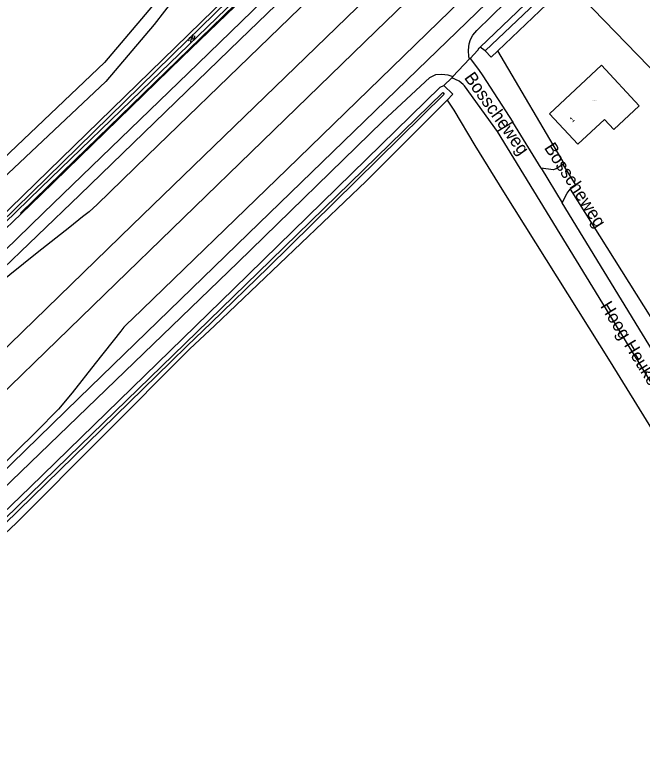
# Model space of a CAD drawing. Extents: x 137999 to 141000, y 397500 to 400501.
# Drawn here: x 139133.7 to 139256.8, y 399517.7 to 399661.4 of the extents above; entities that cross this region are included whole.
import ezdxf

# ---------------------------------------------------------------- set-up
doc = ezdxf.new("R2010")
doc.units = 0
for name, color, linetype in [('gg-anno-huisnummerreeks BGT', 7, 'Continuous'), ('gg-anno-openbare ruimte label', 7, 'Continuous'), ('gg-knt-BGT kruinlijn', 7, 'Continuous'), ('gg-kntw-bovenkant insteek waterloop', 7, 'Continuous'), ('gg-kntw-waterlijn', 7, 'Continuous'), ('gt-grn-groengrens', 7, 'Continuous'), ('gt-symb-watersymbool', 7, 'Continuous'), ('gx-grn-maaiveld', 7, 'Continuous'), ('kenmerkpunt-x pandkandidaat', 7, 'Continuous')]:
    doc.layers.add(name, color=color, linetype=linetype)

# ---------------------------------------------------------------- blocks, each defined once
blk = doc.blocks.new('gt0-WA')
at = {"layer": 'gt-symb-watersymbool'}
for centre, start, end in [((-0.32, 0.02), 28.0725, 151.9275), ((0.43, 0.42), 208.0725, 331.9275), ((-0.32, -0.43), 28.0725, 151.9275), ((0.43, -0.03), 208.0725, 331.9275)]:
    blk.add_arc(centre, 0.425, start, end, dxfattribs=at)

msp = doc.modelspace()

# ---------------------------------------------------------------- linework, layer by layer
at = {"layer": 'gg-knt-BGT kruinlijn'}
for p, q in [((139201.12, 399686.43), (139166.54, 399653.04)), ((139166.54, 399653.04), (139138.85, 399626.09))]:
    msp.add_line(p, q, dxfattribs=at)
at = {"layer": 'gg-kntw-bovenkant insteek waterloop'}
msp.add_line((139036.42, 399529.57), (139194.28, 399683.32), dxfattribs=at)
at = {"layer": 'gg-kntw-waterlijn'}
for points in [[(139305.62, 399790.58), (139295.28, 399780.5), (139273.04, 399758.82), (139191.32, 399679.54), (139167.52, 399656.27), (139130.83, 399620.42), (139086.71, 399577.61), (139061.05, 399552.71), (139043.29, 399535.48), (139032.51, 399525.03), (139027.75, 399520.76)], [(139028.34, 399520.09), (139033.96, 399525.35), (139046.93, 399538.05), (139072.65, 399563.09), (139080.71, 399570.93), (139110.15, 399599.6), (139138.84, 399627.38), (139160.48, 399648.33), (139182.47, 399669.63), (139203.96, 399690.68), (139216.65, 399703.13), (139234.12, 399720.16), (139244.8, 399730.39), (139262.4, 399747.55), (139294.21, 399778.22), (139304.6, 399788.23), (139306.15, 399790.01), (139305.62, 399790.58)]]:
    msp.add_lwpolyline(points, dxfattribs=at)
at = {"layer": 'gt-grn-groengrens'}
for points in [[(139188.11, 399690.26), (139180.56, 399685.98), (139174.57, 399681.24), (139168.02, 399674.27), (139163.98, 399667.03), (139151.3, 399651.97), (139131.42, 399633.09), (139106.76, 399609.12), (139089.06, 399593.37), (139077.92, 399583.06), (139045.08, 399552.2), (139015.22, 399523.52)], [(139189.33, 399688.89), (139185.58, 399686.73), (139179.59, 399682.82), (139174.16, 399677.53), (139169.7, 399672.51), (139165.1, 399664.71), (139161.06, 399659.41), (139151.59, 399648.26), (139115.44, 399614.36), (139081.59, 399583), (139044.11, 399547.32), (139017.2, 399521.57)]]:
    msp.add_lwpolyline(points, dxfattribs=at)
at = {"layer": 'gx-grn-maaiveld'}
for p, q in [((139257.88, 399686.56), (139225, 399655)), ((139228.47, 399654.24), (139242.3, 399667.47)), ((139242.3, 399667.47), (139265.05, 399643.97)), ((139225.95, 399654.27), (139225, 399655)), ((139223.01, 399652.76), (139224.51, 399654.37)), ((139222.93, 399652.68), (139219.65, 399649.22)), ((139222.93, 399652.68), (139223.01, 399652.76)), ((139219.65, 399649.22), (139219.41, 399648.98)), ((139217.88, 399647.48), (139219.41, 399648.98)), ((139231.41, 399640.28), (139228.38, 399638.47)), ((139236.93, 399631.24), (139231.41, 399640.28)), ((139236.93, 399631.24), (139241.1, 399624.44)), ((139134.95, 399622.34), (139138.85, 399626.09)), ((139134.95, 399622.34), (139110.43, 399598.73))]:
    msp.add_line(p, q, dxfattribs=at)
for points in [[(139134.95, 399622.34), (139134.83, 399622.46), (139145.46, 399632.8), (139230.6, 399715.51)], [(139036.09, 399522.7), (139073.3, 399558.47), (139106.6, 399590.67), (139139.25, 399622.46), (139169.65, 399651.77), (139201.5, 399682.71), (139232.84, 399713.13)], [(139037.99, 399520.78), (139046.71, 399529.3), (139075.42, 399557.15), (139098.57, 399579.68), (139129.8, 399610.07), (139146.47, 399626.05), (139177.85, 399656.4), (139211.57, 399688.99), (139234.54, 399711.33)], [(139237.08, 399708.64), (139203.56, 399676.15), (139159.71, 399633.75), (139149.88, 399624.11), (139148.31, 399622.68), (139147.01, 399621.69), (139144.48, 399619.67), (139138.12, 399614.67), (139127.32, 399606.04), (139126.71, 399605.58), (139126.29, 399605.19), (139125.83, 399604.76), (139107.83, 399587.48), (139087.68, 399567.86), (139086.93, 399567.08), (139086.27, 399566.23), (139085.52, 399565.31), (139077.91, 399555.26), (139075.16, 399551.68), (139074.59, 399551.03), (139073.98, 399550.43), (139053.8, 399530.9), (139033.94, 399511.63)], [(139039.44, 399506.2), (139094.42, 399559.56), (139156.73, 399620.06), (139216.83, 399678.27), (139242.37, 399703.03)], [(139246.43, 399698.71), (139225.51, 399678.43), (139204.56, 399658.14), (139182.29, 399636.53), (139151.32, 399606.48), (139121.21, 399577.35), (139101.19, 399557.92), (139075.12, 399532.61), (139047.4, 399505.73), (139043.63, 399502.07)], [(139271.13, 399695.09), (139270.05, 399696.13), (139248.39, 399675.56), (139225.95, 399654.27)], [(139254.01, 399690.67), (139243.6, 399680.5), (139212.7, 399650.52), (139179.46, 399618.38), (139146.27, 399586.18), (139114.61, 399555.41), (139082.95, 399524.95), (139051.58, 399494.24)], [(139222.93, 399652.68), (139222.75, 399653.07), (139222.7, 399654.37), (139222.84, 399655.63), (139223.12, 399656.46), (139223.57, 399657.36), (139224.31, 399658.27), (139241.24, 399674.81), (139255.74, 399688.83)], [(139230.44, 399673.13), (139210.01, 399653.29), (139187.08, 399631.02), (139156.77, 399601.73), (139155.75, 399600.75), (139155.07, 399600.06), (139154.5, 399599.32), (139149.49, 399592.97), (139144.93, 399587.21), (139142.27, 399584.03), (139137.89, 399579.55), (139133.98, 399575.69), (139128.53, 399570.33), (139107.97, 399550.54), (139105.69, 399548.53), (139102.63, 399545.98), (139098.73, 399543.12), (139092.91, 399538.89), (139090.97, 399537.35), (139088.4, 399535.31), (139086.25, 399533.39), (139080.1, 399527.45), (139051.22, 399499.46), (139048.74, 399497.04)], [(139224.51, 399654.37), (139224.83, 399654.84), (139225, 399655)], [(139225.95, 399654.27), (139227.18, 399653.01), (139228.47, 399654.24)], [(139241.21, 399631.99), (139241.47, 399632.16), (139228.47, 399654.24)], [(139223.01, 399652.76), (139224.7, 399650.62), (139225.52, 399649.37), (139231.41, 399640.28)], [(139249.4, 399640.82), (139244.18, 399635.94), (139238.6, 399641.9), (139248.77, 399651.43), (139256.21, 399643.51), (139251.24, 399638.85), (139249.4, 399640.82)], [(139129.26, 399566.34), (139147.89, 399584.3), (139177.46, 399612.76), (139205.93, 399640.47), (139215.13, 399649.05), (139216.31, 399649.6), (139217.49, 399649.69), (139218.66, 399649.54), (139219.65, 399649.22)], [(139228.38, 399638.47), (139221.95, 399647.41), (139221.64, 399647.68), (139220.86, 399648.35), (139219.41, 399648.98)], [(139055.41, 399490.47), (139094.95, 399528.55), (139136.73, 399568.7), (139176.7, 399607.63), (139217.14, 399647.16), (139217.88, 399647.48)], [(139218.49, 399644.61), (139219.66, 399645.78), (139217.88, 399647.48)], [(139004.03, 399439.59), (139026.02, 399460.6), (139056.28, 399489.66), (139083.1, 399515.68), (139104.39, 399535.97), (139144.2, 399574.62), (139167.12, 399596.88), (139171.8, 399601.42), (139183.96, 399613.23), (139217.68, 399646.09), (139217.96, 399645.8), (139183.42, 399611.79), (139172.25, 399600.96), (139167.55, 399596.4), (139164.32, 399593.28), (139120.79, 399550.88), (139084.16, 399515.82), (139040.89, 399473.94), (139004.67, 399439.08)], [(139218.49, 399644.61), (139202.61, 399628.71), (139172.89, 399600.33), (139168.06, 399595.83), (139134.02, 399561.72), (139107.76, 399537.04), (139083.25, 399513.32), (139056.96, 399487.96), (139048.45, 399479.68)], [(139218.49, 399644.61), (139219.8, 399642.65), (139223.98, 399635.68), (139229.6, 399626.61), (139250.52, 399593.32), (139290.44, 399528.61), (139306.82, 399501.8), (139310.35, 399496.15)], [(139312.78, 399496.52), (139312.29, 399498.9), (139310.83, 399502.46), (139308.73, 399506.27), (139306.09, 399511.31), (139301.93, 399518.36), (139228.38, 399638.47)], [(139241.21, 399631.99), (139239.88, 399631.14), (139239.32, 399630.92), (139236.93, 399631.24)], [(139241.21, 399631.99), (139243.76, 399627.88), (139242.63, 399627.13)], [(139241.1, 399624.44), (139242.06, 399626.36), (139242.63, 399627.13)], [(139242.63, 399627.13), (139259.89, 399599.68), (139264.58, 399591.79)], [(139316.27, 399497.33), (139315.15, 399499.79), (139313.99, 399503.83), (139311.73, 399508.15), (139304.83, 399520.3), (139241.1, 399624.44)]]:
    msp.add_lwpolyline(points, dxfattribs=at)

# ---------------------------------------------------------------- block references
at = {"layer": 'gt-symb-watersymbool', "rotation": 57.9946167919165}
msp.add_blockref('gt0-WA', (139168.37, 399656.68), dxfattribs=at)

# ---------------------------------------------------------------- texts
at = {"layer": 'gg-anno-huisnummerreeks BGT'}
msp.add_text('1', height=1, rotation=43.1, dxfattribs=at).set_placement((139243.09, 399640.2))
at = {"layer": 'gg-anno-openbare ruimte label'}
for s, rotation, p in [('Bosscheweg', 305.7, (139221.75, 399648.98)), ('Bosscheweg', 303, (139237.46, 399635.25)), ('Hoog Heukelomseweg', 301.5, (139248.48, 399604.21))]:
    msp.add_text(s, height=2.5, rotation=rotation, dxfattribs=at).set_placement(p)
at = {"layer": 'kenmerkpunt-x pandkandidaat'}
msp.add_text('PNDK', height=0.2, dxfattribs=at).set_placement((139247.03, 399644.45))

doc.saveas('drawing.dxf')
